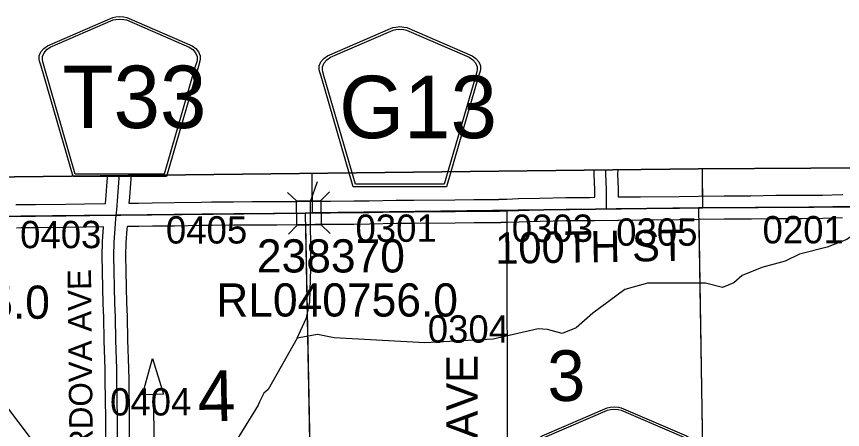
# Model space of a CAD drawing. Extents: x 23.6 to 68.7, y -63 to -29.
# Drawn here: x 34.789 to 36.905, y -34.307 to -33.249 of the extents above; entities that cross this region are included whole.
import ezdxf

# ---------------------------------------------------------------- set-up
doc = ezdxf.new("R2010")
doc.units = 0
for name, color, linetype in [('tdCoClipBndry', 7, 'Continuous'), ('tdCoCoBndry', 7, 'Continuous'), ('tdCoDirctArrow', 7, 'Continuous'), ('tdCoHydroRiver', 7, 'Continuous'), ('tdCoSecRdNmbr', 7, 'Continuous'), ('tdCoSecRdTxt', 7, 'Continuous'), ('tdCoSecRteBand', 7, 'Continuous'), ('tdCoSecRteCL', 7, 'Continuous'), ('tdCoSectLine', 7, 'Continuous'), ('tdCoSectLinePart', 7, 'Continuous'), ('tdCoSectNmbr', 7, 'Continuous'), ('tdCoShieldCoRte', 7, 'Continuous'), ('tdCoShieldCoRteHrd', 7, 'Continuous'), ('tdCoStrucSec', 7, 'Continuous'), ('tdCoStrucSecCoName', 7, 'Continuous'), ('tdCoStrucSecFHWANum', 7, 'Continuous'), ('tdCoSurfConc', 7, 'Continuous'), ('tdCoSurfGravel', 7, 'Continuous'), ('tdCoSurfLNO', 7, 'Continuous'), ('tdCoTwpBndryShd', 7, 'Continuous')]:
    doc.layers.add(name, color=color, linetype=linetype)

msp = doc.modelspace()

# ---------------------------------------------------------------- linework, layer by layer
at = {"layer": 'tdCoClipBndry'}
msp.add_lwpolyline([(32.5923, -42.7484), (32.5183, -35.7733), (32.5031, -34.7682), (32.4957, -33.7858), (32.4988, -33.76), (32.5086, -33.7359), (32.5242, -33.7151), (32.5447, -33.699), (32.5687, -33.6888), (32.5944, -33.6851), (36.5353, -33.6387), (37.5451, -33.6329), (39.5046, -33.6092), (41.4955, -33.5687), (42.4818, -33.5704), (43.4945, -33.5446), (44.4809, -33.54), (48.4512, -33.5006), (56.4135, -33.3762)], dxfattribs=at)
at = {"layer": 'tdCoCoBndry'}
for p, q in [((35.5293, -33.7523), (34.5572, -33.7632)), ((34.5572, -33.7632), (35.5293, -33.7523)), ((35.5467, -33.752), (35.5293, -33.7523)), ((35.5293, -33.7523), (35.5467, -33.752)), ((36.5368, -33.7387), (35.5467, -33.752)), ((35.5467, -33.752), (36.5368, -33.7387)), ((36.5469, -33.7386), (36.5368, -33.7387)), ((36.5368, -33.7387), (36.5469, -33.7386)), ((37.5464, -33.7329), (36.5469, -33.7386)), ((36.5469, -33.7386), (37.5464, -33.7329))]:
    msp.add_line(p, q, dxfattribs=at)
msp.add_lwpolyline([(38.5466, -33.6208), (37.5451, -33.6329), (36.5353, -33.6387), (32.5944, -33.6851), (32.5687, -33.6888), (32.5447, -33.699), (32.5242, -33.7151), (32.5086, -33.7359), (32.4988, -33.76), (32.4957, -33.7857), (32.596, -33.7851), (33.5451, -33.7751), (34.5318, -33.7634), (34.5572, -33.7632), (35.5293, -33.7523), (35.5467, -33.752), (36.5368, -33.7387), (36.5469, -33.7386), (37.5464, -33.7329), (38.5486, -33.7216)], close=True, dxfattribs=at)
for points in [[(40.4923, -33.6896), (39.5062, -33.7091), (38.5483, -33.7216), (37.546, -33.7329), (36.5466, -33.7386), (36.5365, -33.7387), (35.5464, -33.752), (35.529, -33.7523), (34.5569, -33.7632), (34.5314, -33.7634), (33.5448, -33.7751)], [(33.5451, -33.7751), (34.5318, -33.7634), (34.5572, -33.7632), (35.5293, -33.7523), (35.5467, -33.752), (36.5368, -33.7387), (36.5469, -33.7386), (37.5464, -33.7329), (38.5486, -33.7216), (39.5066, -33.7091), (40.4927, -33.6896)]]:
    msp.add_lwpolyline(points, dxfattribs=at)
at = {"layer": 'tdCoDirctArrow'}
msp.add_lwpolyline([(35.1122, -34.2177), (35.1378, -34.1248), (35.166, -34.2162)], close=True, dxfattribs=at)
msp.add_lwpolyline([(35.3177, -34.6533), (35.1777, -34.6559), (35.1714, -34.6547), (35.1678, -34.6533), (35.1647, -34.6517), (35.1614, -34.6495), (35.1571, -34.646), (35.1546, -34.6428), (35.1517, -34.6384), (35.1494, -34.6329), (35.1483, -34.628), (35.1479, -34.6227), (35.148, -34.6196), (35.1403, -34.2173)], dxfattribs=at)
at = {"layer": 'tdCoHydroRiver'}
for points in [[(35.5087, -34.0731), (35.5165, -34.0541), (35.532, -34.0208), (35.5411, -33.9797), (35.5436, -33.8944), (35.5422, -33.7224), (35.5607, -33.6717)], [(34.8409, -34.3578), (34.8225, -34.3248), (34.7667, -34.2511), (34.7172, -34.1805), (34.6869, -34.1428), (34.6741, -34.1271), (34.6264, -34.0754), (34.5929, -34.0378), (34.5753, -34.008), (34.5704, -33.9875), (34.5478, -33.9277), (34.5078, -33.8491), (34.5029, -33.8318), (34.5042, -33.8049), (34.5104, -33.7891), (34.5146, -33.7705)], [(37.0026, -33.769), (36.9665, -33.7867), (36.9162, -33.8203), (36.8659, -33.8396), (36.795, -33.8575), (36.7588, -33.8752), (36.699, -33.8915), (36.6486, -33.9124), (36.6267, -33.9315), (36.5984, -33.9428), (36.5541, -33.9321), (36.4057, -33.9317), (36.3474, -33.9479), (36.2659, -34.0086), (36.2235, -34.0468), (36.1874, -34.0613), (36.1494, -34.0506), (36.1257, -34.0492), (36.0107, -34.0753), (35.8356, -34.0847), (35.6034, -34.0723), (35.5607, -34.0632), (35.5087, -34.0731)], [(35.5087, -34.0731), (35.4338, -34.2047), (35.4226, -34.2142), (35.4114, -34.2364), (35.4082, -34.2443), (35.3588, -34.3252), (35.3492, -34.3442), (35.3381, -34.3538)]]:
    msp.add_lwpolyline(points, dxfattribs=at)
at = {"layer": 'tdCoSecRteBand'}
for points in [[(35.0774, -33.7269), (35.1017, -33.7269), (35.1365, -33.7262), (35.1366, -33.7262), (35.1367, -33.7262), (35.1931, -33.7255), (35.2635, -33.7246), (35.2887, -33.724), (35.2889, -33.724), (35.2892, -33.724), (35.3456, -33.7237), (35.3918, -33.723), (35.3921, -33.723), (35.3923, -33.723), (35.4562, -33.7231), (35.5092, -33.7226), (35.5536, -33.7219), (35.5537, -33.7219), (35.5538, -33.7219), (35.5934, -33.7215), (35.5935, -33.7215), (35.5936, -33.7215), (35.6531, -33.7213), (35.6928, -33.7211), (35.7617, -33.7195), (35.762, -33.7195), (35.7622, -33.7195), (35.8072, -33.7192), (35.8073, -33.7192), (35.8073, -33.7192), (35.9126, -33.7186), (35.9608, -33.7177), (35.961, -33.7177), (35.9611, -33.7177), (36.025, -33.7172), (36.0255, -33.7171), (36.0265, -33.717), (36.0274, -33.717), (36.0454, -33.7164), (36.0748, -33.7154), (36.0749, -33.7154), (36.075, -33.7154), (36.1289, -33.7139), (36.129, -33.7139), (36.129, -33.7139), (36.1968, -33.7123), (36.1972, -33.7123), (36.1976, -33.7123), (36.258, -33.7123), (36.2709, -33.712), (36.2706, -33.6926), (36.2691, -33.6535), (36.2691, -33.6524), (36.2691, -33.6513), (36.2695, -33.6418)], [(36.3295, -33.6411), (36.3291, -33.6524), (36.3305, -33.6907), (36.3305, -33.691), (36.3306, -33.6914), (36.3309, -33.711), (36.3883, -33.7105), (36.4872, -33.7096), (36.5363, -33.7087), (36.5365, -33.7087), (36.5367, -33.7087), (36.6021, -33.7083), (36.6022, -33.7083), (36.6022, -33.7083), (36.671, -33.7081), (36.7348, -33.7069), (36.7351, -33.7069), (36.7354, -33.7069), (36.7998, -33.7069), (36.8542, -33.7061), (36.9048, -33.7049), (36.9054, -33.7049), (36.906, -33.7049)], [(34.7878, -33.7308), (34.8005, -33.7306), (34.8007, -33.7305), (34.8008, -33.7305), (34.838, -33.7302), (34.838, -33.7302), (34.8381, -33.7302), (34.9154, -33.7295), (34.9634, -33.7287), (35.0171, -33.7279), (35.0189, -33.7076), (35.0205, -33.6838), (35.0205, -33.6838), (35.0205, -33.6837), (35.022, -33.6617), (35.0222, -33.6565)], [(35.0822, -33.6558), (35.082, -33.6637), (35.082, -33.6645), (35.0819, -33.6652), (35.0803, -33.6879), (35.0787, -33.7119), (35.0787, -33.7122), (35.0787, -33.7125), (35.0774, -33.7269)], [(36.9057, -33.7649), (36.8555, -33.7661), (36.8553, -33.7661), (36.8551, -33.7661), (36.8004, -33.7669), (36.8002, -33.7669), (36.8, -33.7669), (36.7357, -33.7669), (36.672, -33.7681), (36.6717, -33.7681), (36.6715, -33.7681), (36.6024, -33.7683), (36.5372, -33.7687), (36.4882, -33.7696), (36.4881, -33.7696), (36.4879, -33.7696), (36.3888, -33.7705), (36.3888, -33.7705), (36.3888, -33.7705), (36.3301, -33.771), (36.33, -33.7722), (36.3007, -33.7715), (36.2713, -33.772), (36.2589, -33.7723), (36.2586, -33.7723), (36.2583, -33.7723), (36.1979, -33.7723), (36.1305, -33.7739), (36.0768, -33.7753), (36.0474, -33.7763), (36.0305, -33.7769), (36.0297, -33.777), (36.0283, -33.7772), (36.0269, -33.7772), (35.9618, -33.7777), (35.9135, -33.7786), (35.9133, -33.7786), (35.9131, -33.7786), (35.8077, -33.7792), (35.7629, -33.7795), (35.6939, -33.7811), (35.6936, -33.7811), (35.6933, -33.7811), (35.6534, -33.7813), (35.6533, -33.7813), (35.6533, -33.7813), (35.5939, -33.7815), (35.5545, -33.7819), (35.5101, -33.7826), (35.51, -33.7826), (35.5099, -33.7826), (35.4566, -33.7831), (35.4564, -33.7831), (35.4562, -33.7831), (35.3925, -33.783), (35.3464, -33.7837), (35.3463, -33.7837), (35.3462, -33.7837), (35.2898, -33.784), (35.2647, -33.7846), (35.2646, -33.7846), (35.2644, -33.7846), (35.1939, -33.7855), (35.1376, -33.7862), (35.1026, -33.7869), (35.1023, -33.7869), (35.102, -33.7869), (35.0726, -33.7869), (35.0722, -33.7934), (35.0722, -33.7936), (35.0722, -33.7938), (35.0697, -33.8282), (35.0688, -33.8618), (35.0695, -33.9012), (35.0695, -33.9013), (35.0695, -33.9014), (35.0701, -33.9427), (35.0713, -33.9821), (35.0727, -34.0176), (35.0727, -34.0179), (35.0727, -34.0182), (35.0737, -34.077), (35.0763, -34.1503), (35.0763, -34.1507), (35.0763, -34.151), (35.0767, -34.1788), (35.0783, -34.2788), (35.0783, -34.279), (35.0783, -34.2792), (35.0785, -34.3783)], [(35.0185, -34.3784), (35.0183, -34.2795), (35.0167, -34.1798), (35.0167, -34.1798), (35.0167, -34.1797), (35.0163, -34.1521), (35.0137, -34.0788), (35.0137, -34.0785), (35.0137, -34.0783), (35.0127, -34.0196), (35.0114, -33.9843), (35.0114, -33.9842), (35.0114, -33.9841), (35.0101, -33.9443), (35.0101, -33.9441), (35.0101, -33.9438), (35.0095, -33.9023), (35.0088, -33.8622), (35.0088, -33.8615), (35.0088, -33.8609), (35.0097, -33.826), (35.0098, -33.8253), (35.0098, -33.8246), (35.0123, -33.7897), (35.0124, -33.788), (34.9643, -33.7887), (34.9643, -33.7887), (34.9643, -33.7887), (34.9162, -33.7895), (34.9161, -33.7895), (34.916, -33.7895), (34.8386, -33.7902), (34.8015, -33.7905), (34.7889, -33.7908)]]:
    msp.add_lwpolyline(points, dxfattribs=at)
at = {"layer": 'tdCoSecRteCL'}
for points in [[(36.3007, -33.7415), (36.3011, -33.7258), (36.3006, -33.6918), (36.2991, -33.6524), (36.2995, -33.6415)], [(35.0446, -33.7574), (35.0459, -33.7439), (35.0488, -33.7099), (35.0504, -33.6859), (35.052, -33.6631), (35.0522, -33.6562)], [(35.0446, -33.7574), (35.0619, -33.7569), (35.102, -33.7569), (35.1371, -33.7562), (35.1935, -33.7555), (35.264, -33.7546), (35.2894, -33.754), (35.346, -33.7537), (35.3923, -33.753), (35.4563, -33.7531), (35.5096, -33.7526), (35.5541, -33.7519), (35.5937, -33.7515), (35.6532, -33.7513), (35.6932, -33.7511), (35.7624, -33.7495), (35.8075, -33.7492), (35.9129, -33.7486), (35.9614, -33.7477), (36.0267, -33.7472), (36.0285, -33.747), (36.0464, -33.7464), (36.0759, -33.7454), (36.1297, -33.7439), (36.1976, -33.7423), (36.2583, -33.7423), (36.3007, -33.7415)], [(36.3007, -33.7415), (36.3254, -33.741), (36.3885, -33.7405), (36.4876, -33.7396), (36.5368, -33.7387), (36.6023, -33.7383), (36.6714, -33.7381), (36.7354, -33.7369), (36.8, -33.7369), (36.8548, -33.7361), (36.9056, -33.7349), (36.9307, -33.7352), (36.9562, -33.7354), (36.9938, -33.7347), (37.0181, -33.7349), (37.0331, -33.7345), (37.0446, -33.7351)], [(34.7884, -33.7608), (34.8011, -33.7605), (34.8383, -33.7602), (34.9157, -33.7595), (34.9638, -33.7587), (35.0233, -33.7578), (35.0358, -33.7577), (35.0446, -33.7574)], [(35.0485, -34.3784), (35.0483, -34.2792), (35.0467, -34.1793), (35.0463, -34.1514), (35.0437, -34.0778), (35.0427, -34.0188), (35.0414, -33.9832), (35.0401, -33.9434), (35.0395, -33.9018), (35.0388, -33.8616), (35.0397, -33.8267), (35.0423, -33.7917), (35.0437, -33.7674), (35.0446, -33.7574)]]:
    msp.add_lwpolyline(points, dxfattribs=at)
at = {"layer": 'tdCoSectLine'}
for points in [[(36.5457, -33.6386), (36.5466, -33.7386)], [(35.5457, -33.6504), (35.5464, -33.752)], [(34.5569, -33.7632), (35.529, -33.7523)], [(35.529, -33.7523), (35.5464, -33.752)], [(35.529, -33.7523), (35.5479, -34.7408)], [(35.5464, -33.752), (36.5365, -33.7387)], [(36.5365, -33.7387), (36.5466, -33.7386)], [(36.5365, -33.7387), (36.5526, -34.7171)], [(36.5466, -33.7386), (37.546, -33.7329)]]:
    msp.add_lwpolyline(points, dxfattribs=at)
at = {"layer": 'tdCoSectLinePart'}
for points in [[(36.5457, -33.6386), (36.5463, -33.7091)], [(35.5457, -33.6504), (35.5462, -33.7217)], [(36.537, -33.7692), (36.5522, -34.6872)], [(35.5295, -33.7822), (35.5473, -34.7114)]]:
    msp.add_lwpolyline(points, dxfattribs=at)
at = {"layer": 'tdCoShieldCoRte'}
for points in [[(35.6517, -33.6848), (35.5697, -33.4019), (35.5658, -33.3887), (35.5651, -33.3828), (35.5651, -33.375), (35.5693, -33.3647), (35.5766, -33.3562), (35.5862, -33.3495), (35.7535, -33.2772), (35.761, -33.2756), (35.7714, -33.2746), (35.7818, -33.2756), (35.7894, -33.2772), (35.9566, -33.3495), (35.9662, -33.3562), (35.9735, -33.3647), (35.9777, -33.375), (35.9777, -33.3828), (35.977, -33.3887), (35.9731, -33.4019), (35.8912, -33.6848)], [(35.6575, -33.6784), (35.5778, -33.4032), (35.5741, -33.3905), (35.5734, -33.3849), (35.5734, -33.3774), (35.5774, -33.3675), (35.5844, -33.3593), (35.5936, -33.3529), (35.7542, -33.2835), (35.7614, -33.2819), (35.7714, -33.281), (35.7814, -33.2819), (35.7886, -33.2835), (35.9492, -33.3529), (35.9584, -33.3593), (35.9654, -33.3675), (35.9695, -33.3774), (35.9695, -33.3849), (35.9688, -33.3905), (35.965, -33.4032), (35.8853, -33.6784)], [(36.2011, -34.6586), (36.1192, -34.3757), (36.1153, -34.3626), (36.1146, -34.3567), (36.1146, -34.3489), (36.1188, -34.3386), (36.1261, -34.3301), (36.1357, -34.3234), (36.3029, -34.2511), (36.3105, -34.2494), (36.3209, -34.2485), (36.3313, -34.2494), (36.3388, -34.2511), (36.5061, -34.3234), (36.5157, -34.3301), (36.523, -34.3386), (36.5272, -34.3489), (36.5272, -34.3567), (36.5265, -34.3626), (36.5226, -34.3757), (36.4406, -34.6586)], [(36.207, -34.6523), (36.1273, -34.377), (36.1235, -34.3644), (36.1228, -34.3587), (36.1228, -34.3512), (36.1269, -34.3413), (36.1339, -34.3332), (36.1431, -34.3268), (36.3037, -34.2573), (36.3109, -34.2558), (36.3209, -34.2549), (36.3309, -34.2558), (36.3381, -34.2573), (36.4987, -34.3268), (36.5079, -34.3332), (36.5149, -34.3413), (36.5189, -34.3512), (36.5189, -34.3587), (36.5182, -34.3644), (36.5145, -34.377), (36.4348, -34.6523)]]:
    msp.add_lwpolyline(points, close=True, dxfattribs=at)
at = {"layer": 'tdCoShieldCoRteHrd'}
for points in [[(34.934, -33.6588), (34.8521, -33.376), (34.8482, -33.3628), (34.8474, -33.3569), (34.8474, -33.3491), (34.8517, -33.3388), (34.859, -33.3303), (34.8685, -33.3236), (35.0358, -33.2513), (35.0433, -33.2496), (35.0538, -33.2487), (35.0642, -33.2496), (35.0717, -33.2513), (35.239, -33.3236), (35.2485, -33.3303), (35.2558, -33.3388), (35.2601, -33.3491), (35.2601, -33.3569), (35.2593, -33.3628), (35.2555, -33.376), (35.1735, -33.6588)], [(34.9399, -33.6525), (34.8601, -33.3772), (34.8564, -33.3646), (34.8557, -33.359), (34.8557, -33.3515), (34.8598, -33.3416), (34.8668, -33.3334), (34.8759, -33.327), (35.0365, -33.2575), (35.0437, -33.256), (35.0538, -33.2551), (35.0638, -33.256), (35.071, -33.2575), (35.2316, -33.327), (35.2408, -33.3334), (35.2477, -33.3416), (35.2518, -33.3515), (35.2518, -33.359), (35.2511, -33.3646), (35.2474, -33.3772), (35.1677, -33.6525)]]:
    msp.add_lwpolyline(points, close=True, dxfattribs=at)
at = {"layer": 'tdCoStrucSec'}
for p, q in [((35.5064, -33.7213), (35.4839, -33.6996)), ((35.569, -33.7203), (35.5908, -33.6978)), ((35.5074, -33.7839), (35.4857, -33.8064)), ((35.57, -33.7829), (35.5925, -33.8047))]:
    msp.add_line(p, q, dxfattribs=at)
msp.add_lwpolyline([(35.5064, -33.7213), (35.569, -33.7203), (35.57, -33.7829), (35.5074, -33.7839)], close=True, dxfattribs=at)
at = {"layer": 'tdCoSurfConc'}
for points in [[(35.0446, -33.7574), (35.0459, -33.7439), (35.0488, -33.7099), (35.0504, -33.6859), (35.052, -33.6631), (35.0522, -33.6562)], [(34.7884, -33.7608), (34.8011, -33.7605), (34.8383, -33.7602), (34.9157, -33.7595), (34.9638, -33.7587), (35.0233, -33.7578), (35.0358, -33.7577), (35.0446, -33.7574)], [(35.0485, -34.3784), (35.0483, -34.2792), (35.0467, -34.1793), (35.0463, -34.1514), (35.0437, -34.0778), (35.0427, -34.0188), (35.0414, -33.9832), (35.0401, -33.9434), (35.0395, -33.9018), (35.0388, -33.8616), (35.0397, -33.8267), (35.0423, -33.7917), (35.0437, -33.7674), (35.0446, -33.7574)]]:
    msp.add_lwpolyline(points, dxfattribs=at)
at = {"layer": 'tdCoSurfGravel'}
for points in [[(36.3007, -33.7415), (36.3011, -33.7258), (36.3006, -33.6918), (36.2991, -33.6524), (36.2995, -33.6415)], [(35.0446, -33.7574), (35.0446, -33.7574), (35.0619, -33.7569), (35.102, -33.7569), (35.1371, -33.7562), (35.1935, -33.7555), (35.264, -33.7546), (35.2894, -33.754), (35.346, -33.7537), (35.3923, -33.753), (35.4563, -33.7531), (35.5096, -33.7526), (35.5541, -33.7519), (35.5937, -33.7515), (35.6532, -33.7513), (35.6932, -33.7511), (35.7624, -33.7495), (35.8075, -33.7492), (35.9129, -33.7486), (35.9614, -33.7477), (36.0267, -33.7472), (36.0285, -33.747), (36.0464, -33.7464), (36.0759, -33.7454), (36.1297, -33.7439), (36.1976, -33.7423), (36.2583, -33.7423), (36.3007, -33.7415), (36.3254, -33.741), (36.3885, -33.7405), (36.4876, -33.7396), (36.5368, -33.7387), (36.6023, -33.7383), (36.6714, -33.7381), (36.7354, -33.7369), (36.8, -33.7369), (36.8548, -33.7361), (36.9056, -33.7349)]]:
    msp.add_lwpolyline(points, dxfattribs=at)
at = {"layer": 'tdCoSurfLNO'}
msp.add_line((36.0473, -34.3587), (36.0464, -33.7464), dxfattribs=at)
at = {"layer": 'tdCoTwpBndryShd'}
msp.add_lwpolyline([(33.5448, -33.7751), (34.5314, -33.7634), (34.5569, -33.7632), (35.529, -33.7523), (35.5464, -33.752), (36.5365, -33.7387), (36.5466, -33.7386), (37.546, -33.7329), (38.5483, -33.7216), (39.5062, -33.7091), (40.4923, -33.6896)], dxfattribs=at)

# ---------------------------------------------------------------- texts
at = {"layer": 'tdCoSecRdNmbr'}
for s, rotation, p in [('0403', 0.0276, (34.7985, -33.8424)), ('0405', 0.0276, (35.1721, -33.8305)), ('0301', 0.028, (35.6577, -33.8261)), ('0303', 0.0283, (36.0581, -33.8262)), ('0305', 0.0285, (36.3257, -33.836)), ('0201', 0.0288, (36.7007, -33.83)), ('0304', 0.0285, (35.8429, -34.0845)), ('0404', 0.0276, (35.0289, -34.2711))]:
    msp.add_text(s, height=0.07, rotation=rotation, dxfattribs=at).set_placement(p)
at = {"layer": 'tdCoSecRdTxt'}
for s, height, rotation, p in [('100TH ST', 0.08, 0.9692, (36.0161, -33.8826)), ('CORDOVA AVE', 0.06, 90.5792, (34.9861, -34.4842)), ('DEAN AVE', 0.08, 90, (35.9705, -34.657))]:
    msp.add_text(s, height=height, rotation=rotation, dxfattribs=at).set_placement(p)
at = {"layer": 'tdCoSectNmbr'}
for s, rotation, p in [('3', 1.0283, (36.1504, -34.2347)), ('4', 1.0274, (35.2544, -34.2863))]:
    msp.add_text(s, height=0.13, rotation=rotation, dxfattribs=at).set_placement(p)
at = {"layer": 'tdCoShieldCoRte'}
msp.add_text('G13', height=0.16, dxfattribs=at).set_placement((35.6159, -33.5605))
at = {"layer": 'tdCoShieldCoRteHrd'}
msp.add_text('T33', height=0.16, dxfattribs=at).set_placement((34.9071, -33.5346))
at = {"layer": 'tdCoStrucSecCoName'}
for s, p in [('RL050765.0', (34.2554, -34.0232)), ('RL040756.0', (35.3009, -34.0175))]:
    msp.add_text(s, height=0.085, dxfattribs=at).set_placement(p)
at = {"layer": 'tdCoStrucSecFHWANum'}
msp.add_text('238370', height=0.085, dxfattribs=at).set_placement((35.4051, -33.9046))

doc.saveas('drawing.dxf')
